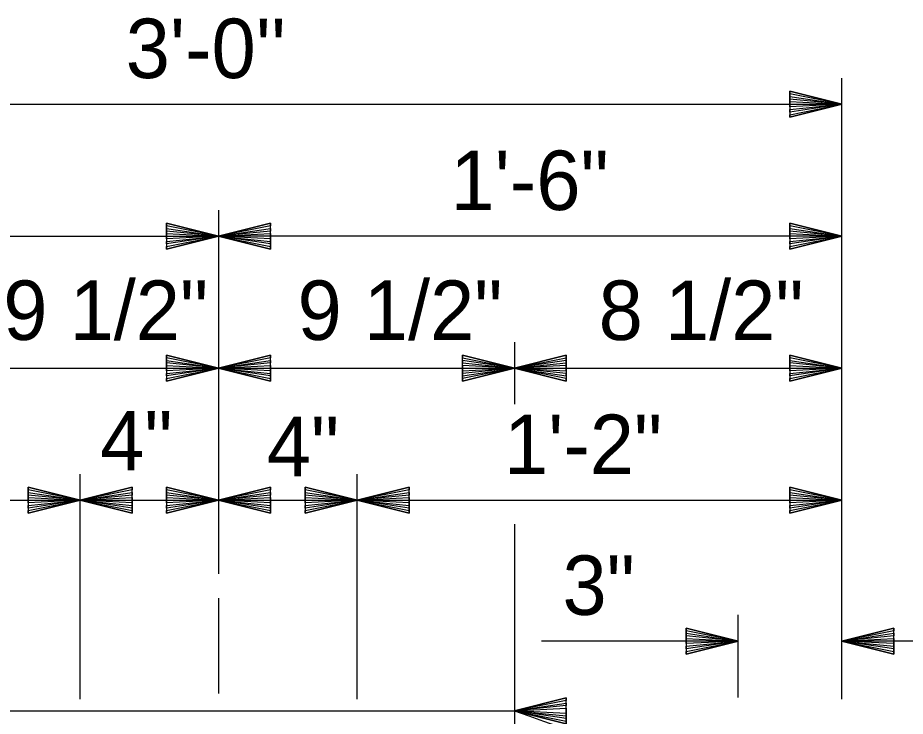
# Model space of a CAD drawing. Extents: x -408 to -23, y -15 to 117.
# Drawn here: x -97.986 to -95.85, y 32.089 to 33.769 of the extents above; entities that cross this region are included whole.
import ezdxf

# ---------------------------------------------------------------- set-up
doc = ezdxf.new("R2010")
doc.units = 0
for name, color, linetype in [('Dimension Lines', 7, 'Continuous'), ('Mis Center Lines', 7, 'Continuous'), ('Text', 7, 'Continuous')]:
    doc.layers.add(name, color=color, linetype=linetype)

msp = doc.modelspace()

# ---------------------------------------------------------------- linework, layer by layer
at = {"layer": 'Dimension Lines'}
for p, q in [((-96.0022, 32.1297), (-96.0022, 33.6232)), ((-99.0022, 33.5607), (-96.0022, 33.5607)), ((-99.0022, 33.2433), (-97.5022, 33.2433)), ((-96.0022, 33.2433), (-97.5022, 33.2433)), ((-98.2139, 32.9259), (-97.5022, 32.9259)), ((-97.5022, 32.9259), (-96.7904, 32.9259)), ((-96.7904, 32.9259), (-96.0022, 32.9259)), ((-97.8355, 32.1299), (-97.8355, 32.6712)), ((-97.1689, 32.1299), (-97.1689, 32.6712)), ((-99.0022, 32.6082), (-97.8355, 32.6082)), ((-97.8355, 32.6082), (-97.5022, 32.6082)), ((-97.5022, 32.6082), (-97.1689, 32.6082)), ((-97.1689, 32.6082), (-96.0022, 32.6082)), ((-96.2522, 32.1334), (-96.2522, 32.3324)), ((-96.2522, 32.2694), (-96.7255, 32.2694)), ((-95.7271, 32.2694), (-96.0022, 32.2694)), ((-98.2139, 32.1017), (-96.7904, 32.1017))]:
    msp.add_line(p, q, dxfattribs=at)
for points in [[(-96.1272, 33.5607), (-96.1272, 33.567), (-96.0022, 33.5607), (-96.1272, 33.5732), (-96.1272, 33.5795), (-96.0022, 33.5607), (-96.1272, 33.5857), (-96.1272, 33.592), (-96.0022, 33.5607), (-96.1272, 33.5295), (-96.1272, 33.5357), (-96.0022, 33.5607), (-96.1272, 33.542), (-96.1272, 33.5482), (-96.0022, 33.5607), (-96.1272, 33.5545), (-96.1272, 33.592), (-96.1272, 33.5295), (-96.0022, 33.5607), (-96.1272, 33.592)], [(-97.6272, 33.2433), (-97.6272, 33.2496), (-97.5022, 33.2433), (-97.6272, 33.2558), (-97.6272, 33.2621), (-97.5022, 33.2433), (-97.6272, 33.2683), (-97.6272, 33.2746), (-97.5022, 33.2433), (-97.6272, 33.2121), (-97.6272, 33.2183), (-97.5022, 33.2433), (-97.6272, 33.2246), (-97.6272, 33.2308), (-97.5022, 33.2433), (-97.6272, 33.2371), (-97.6272, 33.2746), (-97.6272, 33.2121), (-97.5022, 33.2433), (-97.6272, 33.2746)], [(-97.3772, 33.2433), (-97.3772, 33.2371), (-97.5022, 33.2433), (-97.3772, 33.2308), (-97.3772, 33.2246), (-97.5022, 33.2433), (-97.3772, 33.2183), (-97.3772, 33.2121), (-97.5022, 33.2433), (-97.3772, 33.2746), (-97.3772, 33.2683), (-97.5022, 33.2433), (-97.3772, 33.2621), (-97.3772, 33.2558), (-97.5022, 33.2433), (-97.3772, 33.2496), (-97.3772, 33.2121), (-97.3772, 33.2746), (-97.5022, 33.2433), (-97.3772, 33.2121)], [(-96.1272, 33.2433), (-96.1272, 33.2496), (-96.0022, 33.2433), (-96.1272, 33.2558), (-96.1272, 33.2621), (-96.0022, 33.2433), (-96.1272, 33.2683), (-96.1272, 33.2746), (-96.0022, 33.2433), (-96.1272, 33.2121), (-96.1272, 33.2183), (-96.0022, 33.2433), (-96.1272, 33.2246), (-96.1272, 33.2308), (-96.0022, 33.2433), (-96.1272, 33.2371), (-96.1272, 33.2746), (-96.1272, 33.2121), (-96.0022, 33.2433), (-96.1272, 33.2746)], [(-97.6272, 32.9259), (-97.6272, 32.9322), (-97.5022, 32.9259), (-97.6272, 32.9384), (-97.6272, 32.9447), (-97.5022, 32.9259), (-97.6272, 32.9509), (-97.6272, 32.9572), (-97.5022, 32.9259), (-97.6272, 32.8947), (-97.6272, 32.9009), (-97.5022, 32.9259), (-97.6272, 32.9072), (-97.6272, 32.9134), (-97.5022, 32.9259), (-97.6272, 32.9197), (-97.6272, 32.9572), (-97.6272, 32.8947), (-97.5022, 32.9259), (-97.6272, 32.9572)], [(-97.3772, 32.9259), (-97.3772, 32.9197), (-97.5022, 32.9259), (-97.3772, 32.9134), (-97.3772, 32.9072), (-97.5022, 32.9259), (-97.3772, 32.9009), (-97.3772, 32.8947), (-97.5022, 32.9259), (-97.3772, 32.9572), (-97.3772, 32.9509), (-97.5022, 32.9259), (-97.3772, 32.9447), (-97.3772, 32.9384), (-97.5022, 32.9259), (-97.3772, 32.9322), (-97.3772, 32.8947), (-97.3772, 32.9572), (-97.5022, 32.9259), (-97.3772, 32.8947)], [(-96.9154, 32.9259), (-96.9154, 32.9197), (-96.7904, 32.9259), (-96.9154, 32.9134), (-96.9154, 32.9072), (-96.7904, 32.9259), (-96.9154, 32.9009), (-96.9154, 32.8947), (-96.7904, 32.9259), (-96.9154, 32.9572), (-96.9154, 32.9509), (-96.7904, 32.9259), (-96.9154, 32.9447), (-96.9154, 32.9384), (-96.7904, 32.9259), (-96.9154, 32.9322), (-96.9154, 32.8947), (-96.9154, 32.9572), (-96.7904, 32.9259), (-96.9154, 32.8947)], [(-96.6654, 32.9259), (-96.6654, 32.9322), (-96.7904, 32.9259), (-96.6654, 32.9384), (-96.6654, 32.9447), (-96.7904, 32.9259), (-96.6654, 32.9509), (-96.6654, 32.9572), (-96.7904, 32.9259), (-96.6654, 32.8947), (-96.6654, 32.9009), (-96.7904, 32.9259), (-96.6654, 32.9072), (-96.6654, 32.9134), (-96.7904, 32.9259), (-96.6654, 32.9197), (-96.6654, 32.9572), (-96.6654, 32.8947), (-96.7904, 32.9259), (-96.6654, 32.9572)], [(-96.1272, 32.9259), (-96.1272, 32.9322), (-96.0022, 32.9259), (-96.1272, 32.9384), (-96.1272, 32.9447), (-96.0022, 32.9259), (-96.1272, 32.9509), (-96.1272, 32.9572), (-96.0022, 32.9259), (-96.1272, 32.8947), (-96.1272, 32.9009), (-96.0022, 32.9259), (-96.1272, 32.9072), (-96.1272, 32.9134), (-96.0022, 32.9259), (-96.1272, 32.9197), (-96.1272, 32.9572), (-96.1272, 32.8947), (-96.0022, 32.9259), (-96.1272, 32.9572)], [(-97.9605, 32.6082), (-97.9605, 32.6145), (-97.8355, 32.6082), (-97.9605, 32.6207), (-97.9605, 32.627), (-97.8355, 32.6082), (-97.9605, 32.6332), (-97.9605, 32.6395), (-97.8355, 32.6082), (-97.9605, 32.577), (-97.9605, 32.5832), (-97.8355, 32.6082), (-97.9605, 32.5895), (-97.9605, 32.5957), (-97.8355, 32.6082), (-97.9605, 32.602), (-97.9605, 32.6395), (-97.9605, 32.577), (-97.8355, 32.6082), (-97.9605, 32.6395)], [(-97.7105, 32.6082), (-97.7105, 32.602), (-97.8355, 32.6082), (-97.7105, 32.5957), (-97.7105, 32.5895), (-97.8355, 32.6082), (-97.7105, 32.5832), (-97.7105, 32.577), (-97.8355, 32.6082), (-97.7105, 32.6395), (-97.7105, 32.6332), (-97.8355, 32.6082), (-97.7105, 32.627), (-97.7105, 32.6207), (-97.8355, 32.6082), (-97.7105, 32.6145), (-97.7105, 32.577), (-97.7105, 32.6395), (-97.8355, 32.6082), (-97.7105, 32.577)], [(-97.6272, 32.6082), (-97.6272, 32.6145), (-97.5022, 32.6082), (-97.6272, 32.6207), (-97.6272, 32.627), (-97.5022, 32.6082), (-97.6272, 32.6332), (-97.6272, 32.6395), (-97.5022, 32.6082), (-97.6272, 32.577), (-97.6272, 32.5832), (-97.5022, 32.6082), (-97.6272, 32.5895), (-97.6272, 32.5957), (-97.5022, 32.6082), (-97.6272, 32.602), (-97.6272, 32.6395), (-97.6272, 32.577), (-97.5022, 32.6082), (-97.6272, 32.6395)], [(-97.3772, 32.6082), (-97.3772, 32.602), (-97.5022, 32.6082), (-97.3772, 32.5957), (-97.3772, 32.5895), (-97.5022, 32.6082), (-97.3772, 32.5832), (-97.3772, 32.577), (-97.5022, 32.6082), (-97.3772, 32.6395), (-97.3772, 32.6332), (-97.5022, 32.6082), (-97.3772, 32.627), (-97.3772, 32.6207), (-97.5022, 32.6082), (-97.3772, 32.6145), (-97.3772, 32.577), (-97.3772, 32.6395), (-97.5022, 32.6082), (-97.3772, 32.577)], [(-97.2939, 32.6082), (-97.2939, 32.6145), (-97.1689, 32.6082), (-97.2939, 32.6207), (-97.2939, 32.627), (-97.1689, 32.6082), (-97.2939, 32.6332), (-97.2939, 32.6395), (-97.1689, 32.6082), (-97.2939, 32.577), (-97.2939, 32.5832), (-97.1689, 32.6082), (-97.2939, 32.5895), (-97.2939, 32.5957), (-97.1689, 32.6082), (-97.2939, 32.602), (-97.2939, 32.6395), (-97.2939, 32.577), (-97.1689, 32.6082), (-97.2939, 32.6395)], [(-97.0439, 32.6082), (-97.0439, 32.602), (-97.1689, 32.6082), (-97.0439, 32.5957), (-97.0439, 32.5895), (-97.1689, 32.6082), (-97.0439, 32.5832), (-97.0439, 32.577), (-97.1689, 32.6082), (-97.0439, 32.6395), (-97.0439, 32.6332), (-97.1689, 32.6082), (-97.0439, 32.627), (-97.0439, 32.6207), (-97.1689, 32.6082), (-97.0439, 32.6145), (-97.0439, 32.577), (-97.0439, 32.6395), (-97.1689, 32.6082), (-97.0439, 32.577)], [(-96.1272, 32.6082), (-96.1272, 32.6145), (-96.0022, 32.6082), (-96.1272, 32.6207), (-96.1272, 32.627), (-96.0022, 32.6082), (-96.1272, 32.6332), (-96.1272, 32.6395), (-96.0022, 32.6082), (-96.1272, 32.577), (-96.1272, 32.5832), (-96.0022, 32.6082), (-96.1272, 32.5895), (-96.1272, 32.5957), (-96.0022, 32.6082), (-96.1272, 32.602), (-96.1272, 32.6395), (-96.1272, 32.577), (-96.0022, 32.6082), (-96.1272, 32.6395)], [(-96.3772, 32.2694), (-96.3772, 32.2757), (-96.2522, 32.2694), (-96.3772, 32.2819), (-96.3772, 32.2882), (-96.2522, 32.2694), (-96.3772, 32.2944), (-96.3772, 32.3007), (-96.2522, 32.2694), (-96.3772, 32.2382), (-96.3772, 32.2444), (-96.2522, 32.2694), (-96.3772, 32.2507), (-96.3772, 32.2569), (-96.2522, 32.2694), (-96.3772, 32.2632), (-96.3772, 32.3007), (-96.3772, 32.2382), (-96.2522, 32.2694), (-96.3772, 32.3007)], [(-95.8772, 32.2694), (-95.8772, 32.2632), (-96.0022, 32.2694), (-95.8772, 32.2569), (-95.8772, 32.2507), (-96.0022, 32.2694), (-95.8772, 32.2444), (-95.8772, 32.2382), (-96.0022, 32.2694), (-95.8772, 32.3007), (-95.8772, 32.2944), (-96.0022, 32.2694), (-95.8772, 32.2882), (-95.8772, 32.2819), (-96.0022, 32.2694), (-95.8772, 32.2757), (-95.8772, 32.2382), (-95.8772, 32.3007), (-96.0022, 32.2694), (-95.8772, 32.2382)], [(-96.6654, 32.1017), (-96.6654, 32.0954), (-96.7904, 32.1017), (-96.6654, 32.0892), (-96.6654, 32.0829), (-96.7904, 32.1017), (-96.6654, 32.0767), (-96.6654, 32.0704), (-96.7904, 32.1017), (-96.6654, 32.1329), (-96.6654, 32.1267), (-96.7904, 32.1017), (-96.6654, 32.1204), (-96.6654, 32.1142), (-96.7904, 32.1017), (-96.6654, 32.1079), (-96.6654, 32.0704), (-96.6654, 32.1329), (-96.7904, 32.1017), (-96.6654, 32.0704)]]:
    msp.add_lwpolyline(points, dxfattribs=at)
msp.add_spline([(-96.7904, 32.1017), (-95.3446, 32.099), (-95.3446, 32.487), (-95.1611, 32.487)], degree=3, dxfattribs=at)
at = {"layer": 'Mis Center Lines'}
for p, q in [((-97.5022, 33.3063), (-97.5022, 32.4309)), ((-96.7904, 32.9884), (-96.7904, 32.8389)), ((-96.7904, 32.5505), (-96.7904, 30.8448)), ((-97.5022, 32.3725), (-97.5022, 32.1436))]:
    msp.add_line(p, q, dxfattribs=at)

# ---------------------------------------------------------------- texts
at = {"layer": 'Text'}
for s, p in [("3'-0''", (-97.7257, 33.6237)), ('1\'-6"', (-96.9441, 33.3063)), ('9 1/2"', (-98.0204, 32.9938)), ('9 1/2"', (-97.3122, 32.9938)), ('8 1/2"', (-96.5876, 32.9937)), ('4"', (-97.7872, 32.6798)), ('4"', (-97.3862, 32.6659)), ('1\'-2"', (-96.8154, 32.6712)), ('3"', (-96.6746, 32.3324))]:
    msp.add_text(s, height=0.14302, dxfattribs=at).set_placement(p)

doc.saveas('drawing.dxf')
